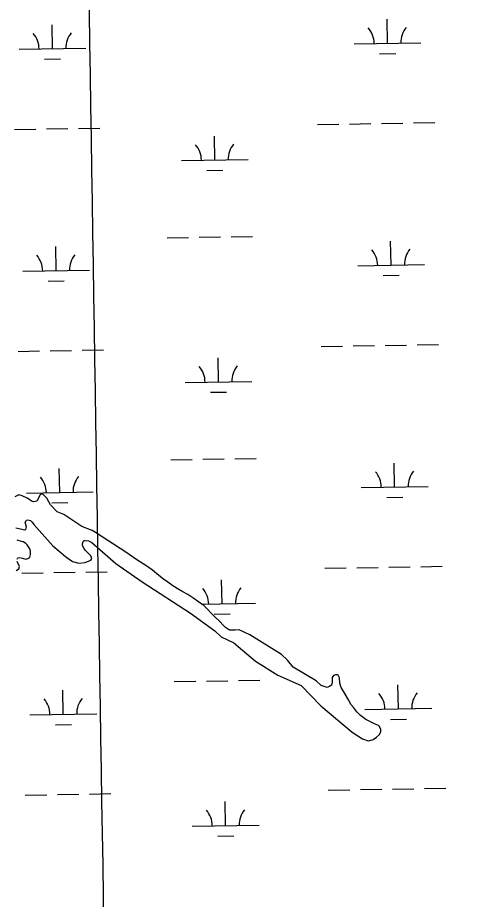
# Model space of a CAD drawing. Extents: x 3855477 to 3893699, y 299188 to 325115.
# Drawn here: x 3864671 to 3865336, y 319989 to 321311 of the extents above; entities that cross this region are included whole.
import ezdxf

# ---------------------------------------------------------------- set-up
doc = ezdxf.new("R2010")
doc.units = 0
for name, color, linetype in [('V-GRID-MAJR', 7, 'Continuous'), ('V-TOPO-SHOR', 7, 'Continuous'), ('V-WETL-SWMP', 7, 'Continuous')]:
    doc.layers.add(name, color=color, linetype=linetype)

msp = doc.modelspace()

# ---------------------------------------------------------------- linework, layer by layer
at = {"layer": 'V-GRID-MAJR'}
for points in [[(3865044.1, 304703.3), (3864995.7, 307731.4), (3864898.7, 313791.5), (3864801.7, 319851.5), (3864753.2, 322883.5)], [(3859493.4, 319767), (3864801.7, 319851.5), (3870110.1, 319936.8), (3875418.4, 320022.9), (3880726.7, 320109.8), (3886035, 320197.4), (3891343.3, 320285.8)]]:
    msp.add_spline(points, degree=3, dxfattribs=at)
at = {"layer": 'V-TOPO-SHOR'}
for points in [[(3865206.5, 320252.3), (3865199.2, 320255.5), (3865192.4, 320259.2), (3865184.6, 320265), (3865178.9, 320270.8), (3865174.2, 320276.6), (3865170.5, 320280.8), (3865166.4, 320288.6), (3865160.7, 320298.1), (3865155.5, 320307), (3865153.5, 320313.3), (3865153, 320321.6), (3865150.9, 320325.3), (3865149.9, 320325.9), (3865147.2, 320325.9), (3865144.1, 320324.8), (3865142, 320322.2), (3865142, 320314.9), (3865140.9, 320310.7), (3865138.3, 320309.2), (3865134.6, 320307.1), (3865125.7, 320309.8), (3865117.9, 320317.1), (3865083.5, 320337.7), (3865075.2, 320348.2), (3865066.3, 320356.6), (3865018.4, 320386.2), (3865002.7, 320393.6), (3864996.5, 320393.1), (3864988.1, 320393.1), (3864982.4, 320396.8), (3864978.7, 320400.5), (3864973.5, 320405.8), (3864965.7, 320413.7), (3864949.6, 320430), (3864940.2, 320436.3), (3864934.5, 320440.5), (3864925.6, 320446.3), (3864918.3, 320450.5), (3864912.1, 320454.2), (3864903.2, 320459.5), (3864895.9, 320464.8), (3864889.1, 320469.5), (3864882.4, 320474.8), (3864873, 320482.7), (3864862.6, 320490.1), (3864849.5, 320498.5), (3864832.9, 320510.1), (3864787.5, 320539.6), (3864782.3, 320542.3), (3864766.7, 320548.6), (3864740.1, 320566.6), (3864730.2, 320570.3), (3864719.8, 320580.8), (3864717.7, 320585.5), (3864714.6, 320590.8), (3864711.5, 320593.9), (3864708.3, 320597.1), (3864707.3, 320597.1), (3864705.2, 320596.6), (3864704.1, 320595.5), (3864701.5, 320589.8), (3864699.4, 320586.6), (3864694.7, 320585.6), (3864691.5, 320586.2), (3864688.9, 320588.3), (3864684.8, 320590.9), (3864677.5, 320594.6), (3864672.8, 320595.7), (3864666.5, 320593.1)], [(3864668.3, 320546.5), (3864675.1, 320544.9), (3864680.9, 320543.3), (3864682.9, 320543.8), (3864684, 320548), (3864682, 320554.3), (3864684.1, 320558), (3864686.2, 320558.5), (3864689.8, 320557.4), (3864692.4, 320554.8), (3864695, 320551.6), (3864723.6, 320519.6), (3864742.4, 320503.3), (3864752.8, 320495.9), (3864762.2, 320493.2), (3864772.1, 320494.2), (3864780.5, 320497.8), (3864782.1, 320500.4), (3864781.6, 320502), (3864780.5, 320504.6), (3864779, 320505.7), (3864775.3, 320509.4), (3864771.7, 320513), (3864769.6, 320516.7), (3864768.1, 320520.4), (3864768.1, 320522.5), (3864769.1, 320526.1), (3864770.2, 320527.2), (3864771.8, 320527.2), (3864777, 320527.1), (3864781.7, 320524.5), (3864818.1, 320492.9), (3864857.2, 320465.5), (3864929.7, 320418.6), (3864966.1, 320392.2), (3864975.5, 320382.8), (3864994.8, 320373.8), (3865027.1, 320346.4), (3865060.4, 320325.3), (3865095.4, 320309.9), (3865125, 320279.4), (3865171.9, 320240), (3865187.5, 320229.9), (3865195.9, 320227.3), (3865198.5, 320227.8), (3865203.2, 320229.3), (3865208.5, 320232.4), (3865212.7, 320236.6), (3865214.8, 320241.3), (3865214.8, 320244.4), (3865212.2, 320249.2), (3865211.2, 320250.2), (3865206.5, 320252.3)], [(3864670.2, 320499.5), (3864671.2, 320501.5), (3864673.8, 320502.1), (3864678, 320501), (3864683.2, 320499.4), (3864685.9, 320500.4), (3864689, 320502.5), (3864690.1, 320506.2), (3864690.1, 320511.4), (3864689.1, 320515.1), (3864687, 320517.7), (3864684.9, 320520.8), (3864682.8, 320522.9), (3864679.2, 320525.6), (3864676.6, 320526.1), (3864670.3, 320527.7)], [(3864668.5, 320482.2), (3864672.7, 320484.8), (3864673.8, 320488.5), (3864670.1, 320495.8)]]:
    msp.add_lwpolyline(points, dxfattribs=at)
at = {"layer": 'V-WETL-SWMP'}
for p, q in [((3864723, 321264.7), (3864722.4, 321300.7)), ((3865224.8, 321272.9), (3865224.2, 321308.9)), ((3865174.8, 321272), (3865274.8, 321273.7)), ((3864673, 321263.9), (3864773, 321265.5)), ((3864711.2, 321249.1), (3864735.2, 321249.4)), ((3865213.1, 321257.2), (3865237.1, 321257.6)), ((3865263.9, 321153.4), (3865295.9, 321153.9)), ((3864666.1, 321143.7), (3864698.1, 321144.2)), ((3864714.1, 321144.4), (3864746.1, 321145)), ((3864762.1, 321145.2), (3864794.1, 321145.8)), ((3865119.9, 321151.1), (3865151.9, 321151.6)), ((3865167.9, 321151.8), (3865199.9, 321152.4)), ((3865215.9, 321152.6), (3865247.9, 321153.1)), ((3864966.2, 321097.8), (3864965.6, 321133.8)), ((3864916.2, 321097), (3865016.2, 321098.6)), ((3864954.4, 321082.2), (3864978.4, 321082.6)), ((3864942.7, 320982), (3864974.7, 320982.5)), ((3864990.7, 320982.8), (3865022.6, 320983.3)), ((3864894.7, 320981.2), (3864926.7, 320981.7)), ((3865230.2, 320940.2), (3865229.6, 320976.2)), ((3864728.4, 320932), (3864727.8, 320968)), ((3864678.4, 320931.2), (3864778.4, 320932.9)), ((3865180.2, 320939.4), (3865280.2, 320941)), ((3864716.6, 320916.4), (3864740.6, 320916.8)), ((3865218.5, 320924.6), (3865242.5, 320925)), ((3864671.5, 320811), (3864703.5, 320811.6)), ((3864719.5, 320811.8), (3864751.5, 320812.3)), ((3864767.5, 320812.6), (3864799.5, 320813.1)), ((3865125.3, 320818.4), (3865157.3, 320818.9)), ((3865173.3, 320819.2), (3865205.3, 320819.7)), ((3865221.3, 320820), (3865253.3, 320820.5)), ((3865269.3, 320820.8), (3865301.3, 320821.3)), ((3864971.6, 320765.2), (3864971, 320801.2)), ((3864921.6, 320764.4), (3865021.6, 320766)), ((3864959.9, 320749.6), (3864983.9, 320749.9)), ((3864900.1, 320648.6), (3864932.1, 320649.1)), ((3864948.1, 320649.3), (3864980.1, 320649.9)), ((3864996.1, 320650.1), (3865028.1, 320650.6)), ((3865235.6, 320607.6), (3865235.1, 320643.6)), ((3864733.8, 320599.4), (3864733.2, 320635.4)), ((3864683.8, 320598.6), (3864783.8, 320600.2)), ((3865185.6, 320606.8), (3865285.6, 320608.4)), ((3865223.9, 320592), (3865247.9, 320592.4)), ((3864722.1, 320583.8), (3864746, 320584.2)), ((3864724.9, 320479.2), (3864756.9, 320479.7)), ((3864772.9, 320480), (3864804.9, 320480.5)), ((3865130.8, 320485.8), (3865162.8, 320486.3)), ((3865178.8, 320486.6), (3865210.8, 320487.1)), ((3865226.8, 320487.4), (3865258.8, 320487.9)), ((3865274.7, 320488.1), (3865306.7, 320488.7)), ((3864676.9, 320478.4), (3864708.9, 320478.9)), ((3864977, 320432.5), (3864976.4, 320468.5)), ((3864946.5, 320432), (3865027, 320433.4)), ((3864965.3, 320416.9), (3864989.3, 320417.3)), ((3864905.5, 320315.9), (3864937.5, 320316.5)), ((3864953.5, 320316.7), (3864985.5, 320317.2)), ((3865001.5, 320317.5), (3865033.5, 320318)), ((3865241.1, 320275), (3865240.5, 320311)), ((3864739.2, 320266.8), (3864738.6, 320302.8)), ((3865191.1, 320274.1), (3865291.1, 320275.8)), ((3864689.2, 320266), (3864789.2, 320267.6)), ((3865229.3, 320259.3), (3865253.3, 320259.7)), ((3864727.5, 320251.2), (3864751.5, 320251.6)), ((3865136.2, 320153.2), (3865168.2, 320153.7)), ((3865184.2, 320153.9), (3865216.2, 320154.5)), ((3865232.2, 320154.7), (3865264.2, 320155.3)), ((3865280.2, 320155.5), (3865312.2, 320156)), ((3864682.3, 320145.8), (3864714.3, 320146.3)), ((3864730.3, 320146.6), (3864762.3, 320147.1)), ((3864778.3, 320147.3), (3864810.3, 320147.9)), ((3864982.4, 320099.9), (3864981.9, 320135.9)), ((3864932.4, 320099.1), (3865032.4, 320100.7)), ((3864970.7, 320084.3), (3864994.7, 320084.7))]:
    msp.add_line(p, q, dxfattribs=at)
for points in [[(3865187.5, 320229.9), (3865195.9, 320227.3), (3865198.5, 320227.8), (3865203.2, 320229.3), (3865208.5, 320232.4), (3865212.7, 320236.6), (3865214.8, 320241.3), (3865214.8, 320244.4), (3865212.2, 320249.2), (3865211.2, 320250.2), (3865206.5, 320252.3), (3865199.2, 320255.5), (3865192.4, 320259.2), (3865184.6, 320265), (3865178.9, 320270.8), (3865174.2, 320276.6), (3865170.5, 320280.8), (3865166.4, 320288.6), (3865160.7, 320298.1), (3865155.5, 320307), (3865153.5, 320313.3), (3865153, 320321.6), (3865150.9, 320325.3), (3865149.9, 320325.9), (3865147.2, 320325.9), (3865144.1, 320324.8), (3865142, 320322.2), (3865142, 320314.9), (3865140.9, 320310.7), (3865138.3, 320309.2), (3865134.6, 320307.1), (3865125.7, 320309.8), (3865117.9, 320317.1), (3865083.5, 320337.7), (3865075.2, 320348.2), (3865066.3, 320356.6), (3865018.4, 320386.2), (3865002.7, 320393.6), (3864996.5, 320393.1), (3864988.1, 320393.1), (3864982.4, 320396.8), (3864978.7, 320400.5), (3864973.5, 320405.8), (3864965.7, 320413.7), (3864949.6, 320430), (3864940.2, 320436.3), (3864934.5, 320440.5), (3864925.6, 320446.3), (3864918.3, 320450.5), (3864912.1, 320454.2), (3864903.2, 320459.5), (3864895.9, 320464.8), (3864889.1, 320469.5), (3864882.4, 320474.8), (3864873, 320482.7), (3864862.6, 320490.1), (3864849.5, 320498.5), (3864832.9, 320510.1), (3864787.5, 320539.6), (3864782.3, 320542.3), (3864766.7, 320548.6), (3864740.1, 320566.6), (3864730.2, 320570.3), (3864719.8, 320580.8), (3864717.7, 320585.5), (3864714.6, 320590.8), (3864711.5, 320593.9), (3864708.3, 320597.1), (3864707.3, 320597.1), (3864705.2, 320596.6), (3864704.1, 320595.5), (3864701.5, 320589.8), (3864699.4, 320586.6), (3864694.7, 320585.6), (3864691.5, 320586.2), (3864688.9, 320588.3), (3864684.8, 320590.9), (3864677.5, 320594.6), (3864672.8, 320595.7), (3864666.5, 320593.1)], [(3864668.3, 320546.5), (3864675.1, 320544.9), (3864680.9, 320543.3), (3864682.9, 320543.9), (3864684, 320548), (3864682, 320554.3), (3864684.1, 320558), (3864686.2, 320558.5), (3864689.8, 320557.4), (3864692.4, 320554.8), (3864695, 320551.6), (3864723.6, 320519.6), (3864742.4, 320503.3), (3864752.8, 320495.9), (3864762.2, 320493.2), (3864772.1, 320494.2), (3864780.5, 320497.8), (3864782.1, 320500.4), (3864781.6, 320502), (3864780.5, 320504.6), (3864779, 320505.7), (3864775.3, 320509.4), (3864771.7, 320513), (3864769.6, 320516.7), (3864768.1, 320520.4), (3864768.1, 320522.5), (3864769.1, 320526.1), (3864770.2, 320527.2), (3864771.8, 320527.2), (3864777, 320527.1), (3864781.7, 320524.5), (3864818.1, 320492.9), (3864857.2, 320465.5), (3864929.7, 320418.6), (3864966.1, 320392.2), (3864975.5, 320382.8), (3864994.8, 320373.8), (3865027.1, 320346.4), (3865060.4, 320325.3), (3865095.4, 320309.9), (3865125, 320279.4), (3865171.9, 320240), (3865187.5, 320229.9)], [(3864670.2, 320499.5), (3864671.2, 320501.5), (3864673.8, 320502.1), (3864678, 320501), (3864683.2, 320499.4), (3864685.9, 320500.4), (3864689, 320502.5), (3864690.1, 320506.2), (3864690.1, 320511.4), (3864689.1, 320515.1), (3864687, 320517.7), (3864684.9, 320520.8), (3864682.8, 320522.9), (3864679.2, 320525.6), (3864676.6, 320526.1), (3864670.3, 320527.7)], [(3864668.5, 320482.2), (3864672.7, 320484.8), (3864673.8, 320488.5), (3864670.1, 320495.8)]]:
    msp.add_lwpolyline(points, dxfattribs=at)
for centre, start, end in [((3864667.7, 321264.3), 0.1615, 41.7052), ((3864778.2, 321266.1), 140.1615, 181.7052), ((3865169.6, 321272.4), 0.1615, 41.7052), ((3865280, 321274.2), 140.1615, 181.7052), ((3864910.9, 321097.4), 0.1615, 41.7052), ((3865021.4, 321099.2), 140.1615, 181.7052), ((3864783.6, 320933.4), 140.1615, 181.7052), ((3865175, 320939.8), 0.1615, 41.7052), ((3865285.4, 320941.6), 140.1615, 181.7052), ((3864673.1, 320931.6), 0.1615, 41.7052), ((3864916.4, 320764.7), 0.1615, 41.7052), ((3865026.8, 320766.5), 140.1615, 181.7052), ((3865180.4, 320607.2), 0.1615, 41.7052), ((3865290.9, 320609), 140.1615, 181.7052), ((3864678.6, 320599), 0.1615, 41.7052), ((3864789, 320600.8), 140.1615, 181.7052), ((3864921.8, 320432.1), 0.1615, 41.7052), ((3865032.3, 320433.9), 140.1615, 181.7052), ((3865185.8, 320274.5), 0.1615, 41.7052), ((3865296.3, 320276.3), 140.1615, 181.7052), ((3864684, 320266.4), 0.1615, 41.7052), ((3864794.4, 320268.2), 140.1615, 181.7052), ((3864927.2, 320099.5), 0.1615, 41.7052), ((3865037.7, 320101.3), 140.1615, 181.7052)]:
    msp.add_arc(centre, 35.2, start, end, dxfattribs=at)

doc.saveas('drawing.dxf')
